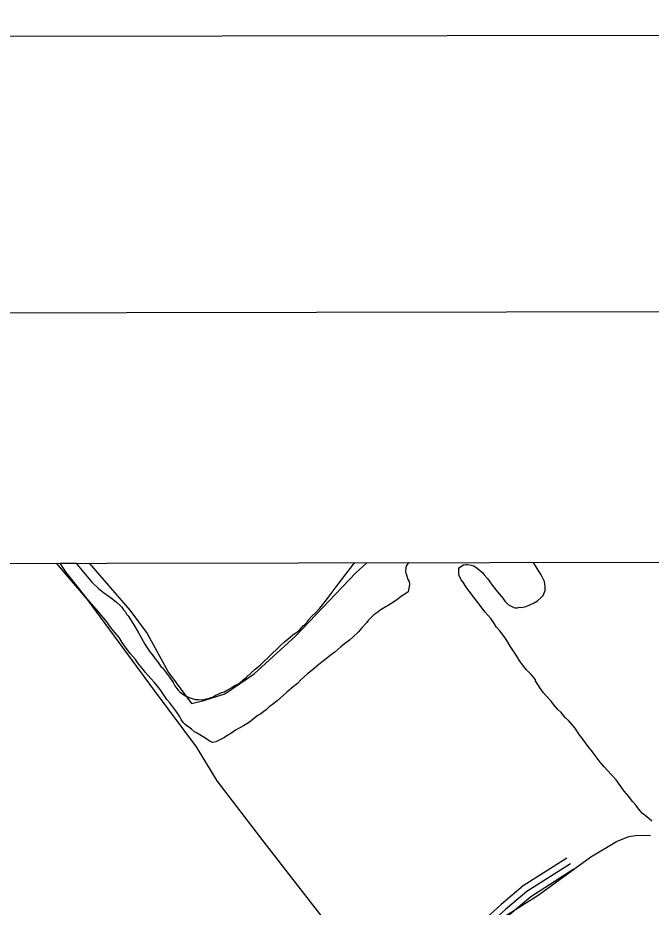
# Model space of a CAD drawing. Extents: x 3324104 to 3361979, y 612876 to 638273.
# Drawn here: x 3337075 to 3338507, y 635679 to 637690 of the extents above; entities that cross this region are included whole.
import ezdxf

# ---------------------------------------------------------------- set-up
doc = ezdxf.new("R2010")
doc.units = 0
for name, color, linetype in [('G-ANNO-NPLT', 7, 'Continuous'), ('V-ANNO-SYMB', 7, 'Continuous'), ('V-DTCH-CNTR', 7, 'Continuous'), ('V-GRID-FRAM', 7, 'Continuous'), ('V-ROAD-CNTR', 7, 'Continuous'), ('V-SITE-VEGE', 7, 'Continuous'), ('V-TOPO-SHOR', 7, 'Continuous')]:
    doc.layers.add(name, color=color, linetype=linetype)

msp = doc.modelspace()

# ---------------------------------------------------------------- linework, layer by layer
at = {"layer": 'G-ANNO-NPLT'}
msp.add_lwpolyline([(3324729.4, 613459.1), (3361396, 613523.1), (3361353.8, 637689.8), (3324687.2, 637625.8)], close=True, dxfattribs=at)
at = {"layer": 'V-ANNO-SYMB'}
msp.add_lwpolyline([(3327478.4, 614089), (3360561.6, 614146.7), (3360521.6, 637063.3), (3327438.4, 637005.5), (3327478.4, 614089)], dxfattribs=at)
at = {"layer": 'V-DTCH-CNTR'}
for points in [[(3337236.6, 636456.5), (3337328.4, 636350.5), (3337368.1, 636297.8), (3337415.7, 636209.3), (3337468.2, 636139.5)], [(3337468.2, 636139.5), (3337496.3, 636146.1), (3337543.7, 636161.1), (3337609.8, 636206.5), (3337704.2, 636292.3), (3337839.3, 636434.5), (3337864.2, 636457.6)], [(3337854.3, 635405.7), (3337900.2, 635446.3), (3337964.5, 635502.4), (3338007.3, 635542.7), (3338065.3, 635588.2), (3338144.3, 635638.4), (3338253.5, 635707.6), (3338370.7, 635792.6), (3338428.9, 635827.4), (3338456.3, 635838.8), (3338470.7, 635840.9), (3338505.5, 635841.3)]]:
    msp.add_lwpolyline(points, dxfattribs=at)
at = {"layer": 'V-GRID-FRAM'}
msp.add_lwpolyline([(3328194.1, 636440.7), (3359767.9, 636495.9), (3359807.6, 618312.1), (3328217.9, 618256.9), (3328194.1, 636440.7)], dxfattribs=at)
at = {"layer": 'V-ROAD-CNTR'}
for points in [[(3338316.4, 635789.7), (3338217.5, 635726.7), (3338167.7, 635685), (3338076.9, 635602.3), (3337964.2, 635504.8), (3337907.3, 635459.1)], [(3338324.5, 635777), (3338226.3, 635714.5), (3338177.6, 635673.7), (3338086.8, 635591), (3337973.8, 635493.2), (3337888.9, 635425.1), (3337787.3, 635349.6), (3337660, 635218.5), (3337559.7, 635138.5), (3337465.6, 635055.6), (3337384.3, 634988.4), (3337262.8, 634919.8), (3337143.3, 634850.8), (3337084.6, 634801)], [(3338332.5, 635764.4), (3338235.2, 635702.4), (3338187.5, 635662.4), (3338096.8, 635579.8), (3337983.4, 635481.7), (3337923.8, 635433.9)]]:
    msp.add_lwpolyline(points, dxfattribs=at)
at = {"layer": 'V-SITE-VEGE'}
for p, q in [((3337171.6, 636456.4), (3337207.7, 636456.5)), ((3337178, 636446.4), (3337171.6, 636456.4)), ((3337185.7, 636434.6), (3337178, 636446.4)), ((3337207.7, 636456.5), (3337212.8, 636449.5)), ((3337212.8, 636449.5), (3337242.8, 636413.9)), ((3337824.6, 636441.4), (3337834.5, 636454.5)), ((3337834.5, 636454.5), (3337837.2, 636457.6)), ((3337837.2, 636457.6), (3337958.5, 636457.8)), ((3337952.5, 636446.5), (3337951.9, 636438.7)), ((3337955, 636451.9), (3337952.5, 636446.5)), ((3337958.5, 636457.8), (3337955, 636451.9)), ((3338072, 636442.4), (3338072.5, 636444.3)), ((3338072.5, 636444.3), (3338074, 636446.8)), ((3338074, 636446.8), (3338079.4, 636450.6)), ((3338079.4, 636450.6), (3338082.8, 636452.6)), ((3338082.8, 636452.6), (3338087.8, 636453.5)), ((3338087.8, 636453.5), (3338092.2, 636453.4)), ((3338092.2, 636453.4), (3338100.5, 636452.4)), ((3338100.5, 636452.4), (3338105.8, 636450.4)), ((3338105.8, 636450.4), (3338113.6, 636445.4)), ((3338113.6, 636445.4), (3338126.3, 636435)), ((3338240.5, 636458.3), (3338656.3, 636459)), ((3338245, 636452.4), (3338240.5, 636458.3)), ((3338251.7, 636441.1), (3338245, 636452.4)), ((3337212.8, 636401), (3337185.7, 636434.6)), ((3337799.3, 636409.3), (3337824.6, 636441.4)), ((3337951.9, 636438.7), (3337952.4, 636433.8)), ((3337952.4, 636433.8), (3337953.8, 636430.3)), ((3337953.8, 636430.3), (3337955.2, 636424.9)), ((3337955.2, 636424.9), (3337956.6, 636421.5)), ((3338071.9, 636432.6), (3338072, 636442.4)), ((3338072.8, 636428.6), (3338071.9, 636432.6)), ((3338077.6, 636419.3), (3338072.8, 636428.6)), ((3338126.3, 636435), (3338129.6, 636430)), ((3338129.6, 636430), (3338135.5, 636423.6)), ((3338135.5, 636423.6), (3338136.9, 636421.6)), ((3338258.5, 636430.2), (3338251.7, 636441.1)), ((3338265.7, 636415.5), (3338258.5, 636430.2)), ((3337242.8, 636413.9), (3337257.9, 636399.1)), ((3337783.9, 636387.9), (3337799.3, 636409.3)), ((3337956.6, 636421.5), (3337960, 636415.1)), ((3337960.4, 636408.2), (3337957.8, 636392.1)), ((3337960, 636415.1), (3337960.4, 636408.2)), ((3338082.4, 636413.4), (3338077.6, 636419.3)), ((3338089.2, 636402), (3338082.4, 636413.4)), ((3338136.9, 636421.6), (3338142.7, 636414.7)), ((3338142.7, 636414.7), (3338147.5, 636406.8)), ((3338147.5, 636406.8), (3338155.8, 636396)), ((3338267.5, 636403.2), (3338265.7, 636415.5)), ((3338267.4, 636394.9), (3338267.5, 636403.2)), ((3337232.6, 636375.8), (3337212.8, 636401)), ((3337257.9, 636399.1), (3337269, 636390.1)), ((3337269, 636390.1), (3337287, 636377.7)), ((3337772.9, 636373.4), (3337783.9, 636387.9)), ((3337949.9, 636386.8), (3337943, 636381.9)), ((3337957.8, 636392.1), (3337949.9, 636386.8)), ((3338095.5, 636393.2), (3338089.2, 636402)), ((3338125, 636355.1), (3338095.5, 636393.2)), ((3338155.8, 636396), (3338171.7, 636377.2)), ((3338258, 636378.8), (3338262.9, 636383.6)), ((3338262.9, 636383.6), (3338267.4, 636394.9)), ((3337241.8, 636364.9), (3337232.6, 636375.8)), ((3337257.3, 636347.2), (3337241.8, 636364.9)), ((3337287, 636377.7), (3337297.7, 636369.3)), ((3337297.7, 636369.3), (3337308.4, 636359.4)), ((3337758.1, 636354.9), (3337772.9, 636373.4)), ((3337931.2, 636373.2), (3337912.9, 636360.7)), ((3337943, 636381.9), (3337931.2, 636373.2)), ((3338171.7, 636377.2), (3338176.6, 636370.8)), ((3338176.6, 636370.8), (3338183.8, 636362.9)), ((3338183.8, 636362.9), (3338188.7, 636360.4)), ((3338230.9, 636361.9), (3338242.7, 636367.2)), ((3338242.7, 636367.2), (3338250.1, 636371.5)), ((3338250.1, 636371.5), (3338258, 636378.8)), ((3337277.2, 636323.4), (3337257.3, 636347.2)), ((3337308.4, 636359.4), (3337310.4, 636357.4)), ((3337310.4, 636357.4), (3337314.7, 636351)), ((3337314.7, 636351), (3337318.1, 636347)), ((3337318.1, 636347), (3337321.5, 636341.1)), ((3337739.8, 636336.5), (3337748.7, 636345.2)), ((3337748.7, 636345.2), (3337758.1, 636354.9)), ((3337889.3, 636345.7), (3337880.4, 636339.9)), ((3337894.7, 636350.1), (3337889.3, 636345.7)), ((3337906, 636356.8), (3337894.7, 636350.1)), ((3337912.9, 636360.7), (3337906, 636356.8)), ((3338131.3, 636346.3), (3338125, 636355.1)), ((3338144.8, 636331.4), (3338131.3, 636346.3)), ((3338188.7, 636360.4), (3338195.1, 636357.4)), ((3338195.1, 636357.4), (3338199, 636355.9)), ((3338199, 636355.9), (3338204.8, 636355.8)), ((3338204.8, 636355.8), (3338208.3, 636356.8)), ((3338208.3, 636356.8), (3338213.7, 636356.7)), ((3338213.7, 636356.7), (3338223.5, 636359)), ((3338223.5, 636359), (3338230.9, 636361.9)), ((3337281.5, 636317.5), (3337277.2, 636323.4)), ((3337321.5, 636341.1), (3337324.8, 636337.2)), ((3337324.8, 636337.2), (3337337.4, 636317.5)), ((3337724.4, 636318), (3337731.3, 636325.3)), ((3337731.3, 636325.3), (3337731.8, 636327.7)), ((3337731.8, 636327.7), (3337739.8, 636336.5)), ((3337864, 636322.5), (3337853.1, 636310.3)), ((3337867, 636326.9), (3337864, 636322.5)), ((3337880.4, 636339.9), (3337867, 636326.9)), ((3338151.1, 636321.6), (3338144.8, 636331.4)), ((3337290.2, 636305.2), (3337281.5, 636317.5)), ((3337304.3, 636288.9), (3337290.2, 636305.2)), ((3337337.4, 636317.5), (3337347.5, 636300.7)), ((3337705.1, 636300.1), (3337712, 636305.4)), ((3337712, 636305.4), (3337715.5, 636308.8)), ((3337715.5, 636308.8), (3337720.4, 636314.6)), ((3337720.4, 636314.6), (3337724.4, 636318)), ((3337853.1, 636310.3), (3337845.2, 636301.1)), ((3338156.9, 636312.7), (3338151.1, 636321.6)), ((3338164.6, 636303.8), (3338156.9, 636312.7)), ((3338174.8, 636291), (3338164.6, 636303.8)), ((3337311.5, 636277.5), (3337304.3, 636288.9)), ((3337347.5, 636300.7), (3337354.2, 636288.4)), ((3337354.2, 636288.4), (3337362.9, 636273.1)), ((3337678.4, 636278.8), (3337686.8, 636285.6)), ((3337686.8, 636285.6), (3337697.7, 636295.2)), ((3337697.7, 636295.2), (3337705.1, 636300.1)), ((3337824.9, 636282.7), (3337813.6, 636274)), ((3337832.8, 636289), (3337824.9, 636282.7)), ((3337845.2, 636301.1), (3337832.8, 636289)), ((3338180.6, 636282.1), (3338174.8, 636291)), ((3338188.3, 636268.8), (3338180.6, 636282.1)), ((3337322.6, 636261.3), (3337311.5, 636277.5)), ((3337362.9, 636273.1), (3337367.7, 636265.2)), ((3337367.7, 636265.2), (3337374, 636255.9)), ((3337641.8, 636243.9), (3337669, 636270.5)), ((3337669, 636270.5), (3337678.4, 636278.8)), ((3337805.2, 636267.2), (3337792.3, 636255.6)), ((3337813.6, 636274), (3337805.2, 636267.2)), ((3338203.7, 636246.6), (3338188.3, 636268.8)), ((3337329.9, 636251.9), (3337322.6, 636261.3)), ((3337341.5, 636238.5), (3337329.9, 636251.9)), ((3337374, 636255.9), (3337378.8, 636249.9)), ((3337378.8, 636249.9), (3337385.6, 636240.1)), ((3337631, 636233.7), (3337641.8, 636243.9)), ((3337781.5, 636247.9), (3337765.7, 636234.8)), ((3337792.3, 636255.6), (3337781.5, 636247.9)), ((3338209, 636237.2), (3338203.7, 636246.6)), ((3337348.3, 636229.2), (3337341.5, 636238.5)), ((3337359.4, 636215.3), (3337348.3, 636229.2)), ((3337385.6, 636240.1), (3337390.9, 636234.1)), ((3337390.9, 636234.1), (3337399.1, 636223.3)), ((3337399.1, 636223.3), (3337402.5, 636219.8)), ((3337611.7, 636216.7), (3337624, 636226.9)), ((3337624, 636226.9), (3337631, 636233.7)), ((3337755.8, 636227.5), (3337740.5, 636214.5)), ((3337765.7, 636234.8), (3337755.8, 636227.5)), ((3338218.7, 636223.9), (3338209, 636237.2)), ((3338225.5, 636215.5), (3338218.7, 636223.9)), ((3337363.7, 636210.4), (3337359.4, 636215.3)), ((3337375.8, 636195.6), (3337363.7, 636210.4)), ((3337402.5, 636219.8), (3337418.5, 636198.6)), ((3337591.4, 636197.8), (3337611.7, 636216.7)), ((3337730.1, 636206.2), (3337715.8, 636193.2)), ((3337740.5, 636214.5), (3337730.1, 636206.2)), ((3338235.7, 636205.1), (3338225.5, 636215.5)), ((3338241, 636198.7), (3338235.7, 636205.1)), ((3337384.6, 636186.7), (3337375.8, 636195.6)), ((3337397.2, 636170.9), (3337384.6, 636186.7)), ((3337418.5, 636198.6), (3337426.7, 636186.7)), ((3337426.7, 636186.7), (3337430.5, 636178.9)), ((3337564.3, 636179), (3337572.6, 636182.8)), ((3337572.6, 636182.8), (3337577.1, 636186.2)), ((3337577.1, 636186.2), (3337584.5, 636192.5)), ((3337584.5, 636192.5), (3337591.4, 636197.8)), ((3337707.4, 636184.9), (3337698, 636177.2)), ((3337715.8, 636193.2), (3337707.4, 636184.9)), ((3338245.3, 636192.8), (3338241, 636198.7)), ((3338245.8, 636190.8), (3338245.3, 636192.8)), ((3338255.9, 636174), (3338245.8, 636190.8)), ((3337412.6, 636148.2), (3337397.2, 636170.9)), ((3337430.5, 636178.9), (3337436.8, 636170.5)), ((3337436.8, 636170.5), (3337441.7, 636166)), ((3337441.7, 636166), (3337448.5, 636160.1)), ((3337529.8, 636161.2), (3337534.2, 636163.1)), ((3337534.2, 636163.1), (3337541.6, 636166)), ((3337541.6, 636166), (3337545.6, 636167.9)), ((3337545.6, 636167.9), (3337553.9, 636172.7)), ((3337553.9, 636172.7), (3337559.3, 636175.6)), ((3337559.3, 636175.6), (3337564.3, 636179)), ((3337683.7, 636165.1), (3337674.8, 636156.8)), ((3337698, 636177.2), (3337683.7, 636165.1)), ((3338263.7, 636163.7), (3338255.9, 636174)), ((3338269.5, 636156.3), (3338263.7, 636163.7)), ((3337418.9, 636140.8), (3337412.6, 636148.2)), ((3337448.5, 636160.1), (3337454.8, 636156.6)), ((3337454.8, 636156.6), (3337463.1, 636153.1)), ((3337463.1, 636153.1), (3337469.4, 636150.6)), ((3337469.4, 636150.6), (3337476.3, 636148.5)), ((3337476.3, 636148.5), (3337483.6, 636148)), ((3337483.6, 636148), (3337492, 636147.9)), ((3337492, 636147.9), (3337496.4, 636148.3)), ((3337496.4, 636148.3), (3337502.3, 636149.7)), ((3337502.3, 636149.7), (3337508.6, 636151.6)), ((3337508.6, 636151.6), (3337512.1, 636153.1)), ((3337512.1, 636153.1), (3337515.5, 636153.5)), ((3337515.5, 636153.5), (3337519, 636155.9)), ((3337519, 636155.9), (3337523.4, 636157.9)), ((3337523.4, 636157.9), (3337529.8, 636161.2)), ((3337661.4, 636145.2), (3337651.5, 636137)), ((3337674.8, 636156.8), (3337661.4, 636145.2)), ((3338280.6, 636144.4), (3338269.5, 636156.3)), ((3338286.9, 636136.5), (3338280.6, 636144.4)), ((3337434.9, 636119.6), (3337418.9, 636140.8)), ((3337637.7, 636125.9), (3337622.4, 636114.3)), ((3337644.6, 636132.2), (3337637.7, 636125.9)), ((3337651.5, 636137), (3337644.6, 636132.2)), ((3338296.1, 636126.1), (3338286.9, 636136.5)), ((3338303.4, 636119.2), (3338296.1, 636126.1)), ((3337441.6, 636109.2), (3337434.9, 636119.6)), ((3337445, 636102.8), (3337441.6, 636109.2)), ((3337449.8, 636095.4), (3337445, 636102.8)), ((3337612.1, 636107.5), (3337602.7, 636100.2)), ((3337618, 636112.3), (3337612.1, 636107.5)), ((3337622.4, 636114.3), (3337618, 636112.3)), ((3338312.6, 636107.8), (3338303.4, 636119.2)), ((3338320.3, 636100.9), (3338312.6, 636107.8)), ((3337453.7, 636091.9), (3337449.8, 636095.4)), ((3337467.8, 636081.5), (3337453.7, 636091.9)), ((3337475.1, 636075.6), (3337467.8, 636081.5)), ((3337575.6, 636083.9), (3337567.2, 636079)), ((3337585.9, 636089.1), (3337575.6, 636083.9)), ((3337596.8, 636095.4), (3337585.9, 636089.1)), ((3337602.7, 636100.2), (3337596.8, 636095.4)), ((3338334.9, 636083.6), (3338320.3, 636100.9)), ((3338344, 636069.3), (3338334.9, 636083.6)), ((3337479.5, 636073.1), (3337475.1, 636075.6)), ((3337494.5, 636063.6), (3337479.5, 636073.1)), ((3337500.4, 636060.1), (3337494.5, 636063.6)), ((3337543, 636062.6), (3337536.6, 636059.3)), ((3337550.4, 636067.5), (3337543, 636062.6)), ((3337556.8, 636071.3), (3337550.4, 636067.5)), ((3337567.2, 636079), (3337556.8, 636071.3)), ((3338350.3, 636061.9), (3338344, 636069.3)), ((3338358.5, 636050.1), (3338350.3, 636061.9)), ((3337510.1, 636053.6), (3337500.4, 636060.1)), ((3337516.5, 636051.1), (3337510.1, 636053.6)), ((3337522.8, 636052.5), (3337516.5, 636051.1)), ((3337536.6, 636059.3), (3337522.8, 636052.5)), ((3338364.8, 636042.2), (3338358.5, 636050.1)), ((3338374.5, 636030.3), (3338364.8, 636042.2)), ((3338380.3, 636021.4), (3338374.5, 636030.3)), ((3338391.9, 636006.6), (3338380.3, 636021.4)), ((3338401.1, 635996.2), (3338391.9, 636006.6)), ((3338416.6, 635978.5), (3338401.1, 635996.2)), ((3338427.7, 635966.6), (3338416.6, 635978.5)), ((3338446.1, 635941.4), (3338427.7, 635966.6)), ((3338456.3, 635929.1), (3338446.1, 635941.4)), ((3338464.5, 635917.7), (3338456.3, 635929.1)), ((3338466.9, 635915.2), (3338464.5, 635917.7)), ((3338472.7, 635908.8), (3338466.9, 635915.2)), ((3338476.1, 635903.9), (3338472.7, 635908.8)), ((3338482.4, 635896.5), (3338476.1, 635903.9)), ((3338487.2, 635890.6), (3338482.4, 635896.5)), ((3338497, 635883.1), (3338487.2, 635890.6)), ((3338502.3, 635878.6), (3338497, 635883.1)), ((3338508.6, 635873.2), (3338502.3, 635878.6))]:
    msp.add_line(p, q, dxfattribs=at)
at = {"layer": 'V-TOPO-SHOR'}
msp.add_lwpolyline([(3337908.5, 635464.1), (3337768.9, 635649.9), (3337632.6, 635825.6), (3337525.8, 635964.6), (3337479.7, 636041.1), (3337384.6, 636168.7), (3337233.1, 636374.6), (3337163, 636456.4)], dxfattribs=at)

doc.saveas('drawing.dxf')
